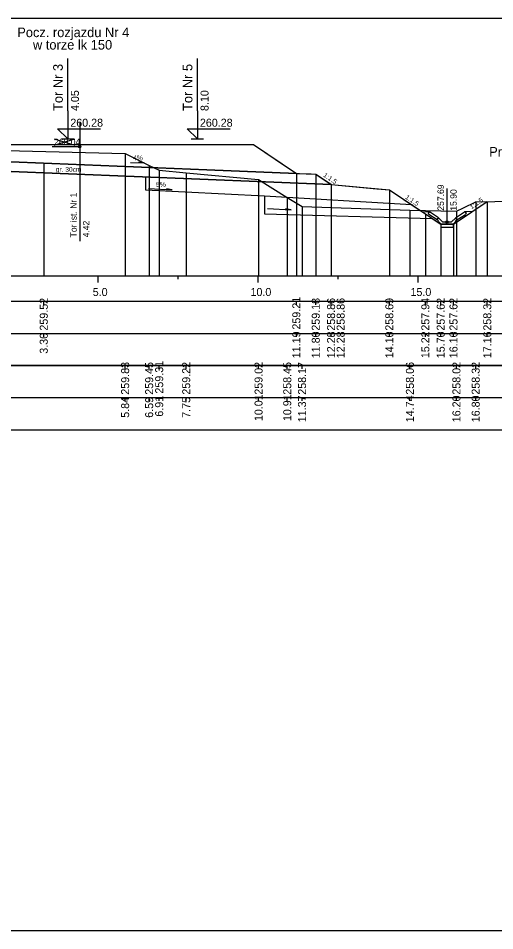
# Model space of a CAD drawing. Extents: x 6516023 to 6560129, y 5513077 to 5529206.
# Drawn here: x 6516767.72 to 6516782.61, y 5514518.16 to 5514546.66 of the extents above; entities that cross this region are included whole.
import ezdxf

# ---------------------------------------------------------------- set-up
doc = ezdxf.new("R2010")
doc.units = 0
for name, color, linetype in [('IR_default', 7, 'Continuous'), ('TOR_PRZEK_P-inne branze', 7, 'Continuous'), ('TOR_PRZEK_P-komponent', 7, 'Continuous'), ('TOR_PRZEK_P-odwodnienie', 7, 'Continuous'), ('TOR_PRZEK_P-opisy', 7, 'Continuous'), ('TOR_PRZEK_P-schodkowanie+wymiana', 7, 'Continuous'), ('TOR_PRZEK_P-tabelka istniejace', 7, 'Continuous'), ('TOR_PRZEK_P-tabelka projektowane', 7, 'Continuous'), ('TOR_PRZEK_P-teren istniejacy', 7, 'Continuous'), ('TOR_PRZEK_P-tory istniejace', 7, 'Continuous'), ('TOR_PRZEK_P-tory projektowane', 7, 'Continuous'), ('TOR_PRZEK_P-uklad odniesienia', 7, 'Continuous'), ('TOR_PRZEK_P-warstwa ochronna I', 7, 'Continuous'), ('TOR_PRZEK_P-warstwa ochronna II', 7, 'Continuous'), ('TOR_PS_T-skarpy projektowane', 7, 'Continuous'), ('TOR_RAMKI-ramka+tabelka 1', 7, 'Continuous')]:
    doc.layers.add(name, color=color, linetype=linetype)

msp = doc.modelspace()

# ---------------------------------------------------------------- linework, layer by layer
at = {"layer": 'IR_default'}
msp.add_lwpolyline([(6516767.513, 5514542.708), (6516768.861, 5514542.708), (6516769.263, 5514542.708), (6516770.611, 5514542.708), (6516771.013, 5514542.708), (6516771.437, 5514542.708), (6516771.563, 5514542.708), (6516774.258, 5514542.708), (6516775.063, 5514542.708), (6516776.098, 5514542.018), (6516776.407, 5514541.812), (6516776.874, 5514541.793), (6516777.013, 5514541.788), (6516777.505, 5514541.46), (6516777.492, 5514541.468), (6516778.921, 5514541.333), (6516779.313, 5514541.296), (6516780.179, 5514540.718), (6516780.438, 5514540.546), (6516780.807, 5514540.299), (6516780.918, 5514540.226), (6516781.226, 5514540.226), (6516781.318, 5514540.226), (6516781.895, 5514540.611), (6516782.374, 5514540.93)], dxfattribs=at)
at = {"layer": 'TOR_PRZEK_P-komponent'}
for points in [[(6516758.963, 5514542.708), (6516760.713, 5514542.708), (6516759.659, 5514542.708), (6516762.463, 5514542.708), (6516763.463, 5514542.708), (6516765.213, 5514542.708), (6516766.963, 5514542.708), (6516767.513, 5514542.708), (6516769.263, 5514542.708), (6516771.013, 5514542.708), (6516771.563, 5514542.708), (6516775.063, 5514542.708), (6516776.407, 5514541.812), (6516767.238, 5514542.179), (6516757.591, 5514541.793)], [(6516757.013, 5514541.77), (6516767.238, 5514542.179), (6516777.013, 5514541.788), (6516777.492, 5514541.468), (6516767.238, 5514541.879), (6516756.534, 5514541.45)]]:
    msp.add_lwpolyline(points, close=True, dxfattribs=at)
at = {"layer": 'TOR_PRZEK_P-odwodnienie'}
for p, q in [((6516781.118, 5514540.296), (6516781.118, 5514541.34)), ((6516780.809, 5514540.355), (6516780.548, 5514540.529)), ((6516780.853, 5514540.421), (6516780.573, 5514540.608)), ((6516781.382, 5514540.421), (6516781.663, 5514540.608)), ((6516781.427, 5514540.355), (6516781.688, 5514540.529)), ((6516780.82, 5514540.372), (6516780.809, 5514540.355)), ((6516780.81, 5514540.391), (6516780.858, 5514540.415)), ((6516780.853, 5514540.421), (6516780.845, 5514540.409)), ((6516780.978, 5514540.296), (6516780.858, 5514540.415)), ((6516780.978, 5514540.296), (6516781.258, 5514540.296)), ((6516781.258, 5514540.296), (6516781.378, 5514540.415)), ((6516781.378, 5514540.415), (6516781.425, 5514540.391)), ((6516781.382, 5514540.421), (6516781.391, 5514540.409)), ((6516781.416, 5514540.372), (6516781.427, 5514540.355)), ((6516780.928, 5514540.226), (6516781.308, 5514540.226))]:
    msp.add_line(p, q, dxfattribs=at)
for points in [[(6516780.326, 5514540.62), (6516780.573, 5514540.608)], [(6516780.523, 5514540.582), (6516780.573, 5514540.608)], [(6516780.523, 5514540.582), (6516780.548, 5514540.529)], [(6516781.909, 5514540.62), (6516781.663, 5514540.608)], [(6516781.713, 5514540.582), (6516781.663, 5514540.608)], [(6516781.713, 5514540.582), (6516781.688, 5514540.529)], [(6516780.845, 5514540.409), (6516780.81, 5514540.39)], [(6516780.858, 5514540.296), (6516780.81, 5514540.391)], [(6516780.81, 5514540.39), (6516780.82, 5514540.372)], [(6516780.928, 5514540.226), (6516780.858, 5514540.296)], [(6516781.308, 5514540.226), (6516781.378, 5514540.296)], [(6516781.378, 5514540.296), (6516781.425, 5514540.391)], [(6516781.391, 5514540.409), (6516781.426, 5514540.39)], [(6516781.426, 5514540.39), (6516781.416, 5514540.372)], [(6516780.918, 5514540.226), (6516780.917, 5514540.226), (6516780.918, 5514540.226), (6516780.917, 5514540.225), (6516780.918, 5514540.226), (6516780.918, 5514540.225), (6516780.918, 5514540.226), (6516780.918, 5514540.226)], [(6516781.318, 5514540.226), (6516780.918, 5514540.226), (6516780.918, 5514540.126), (6516781.318, 5514540.126), (6516781.318, 5514540.226)], [(6516781.318, 5514540.226), (6516781.317, 5514540.226), (6516781.318, 5514540.226), (6516781.317, 5514540.225), (6516781.318, 5514540.226), (6516781.318, 5514540.225), (6516781.318, 5514540.226), (6516781.318, 5514540.226)]]:
    msp.add_lwpolyline(points, dxfattribs=at)
msp.add_circle((6516781.118, 5514540.296), 0.035, dxfattribs=at)
at = {"layer": 'TOR_PRZEK_P-opisy'}
msp.add_lwpolyline([(6516771.229, 5514542.156), (6516771.647, 5514542.137), (6516771.479, 5514542.165)], dxfattribs=at)
at = {"layer": 'TOR_PRZEK_P-schodkowanie+wymiana'}
for p, q in [((6516771.696, 5514541.7), (6516771.696, 5514541.294)), ((6516771.696, 5514541.294), (6516775.413, 5514541.108)), ((6516775.413, 5514541.108), (6516775.413, 5514540.55)), ((6516775.413, 5514541.108), (6516780.002, 5514540.836)), ((6516775.413, 5514540.55), (6516780.651, 5514540.403))]:
    msp.add_line(p, q, dxfattribs=at)
at = {"layer": 'TOR_PRZEK_P-tabelka istniejace'}
for p, q in [((6516771.056, 5514535.706), (6516771.056, 5514535.806)), ((6516771.807, 5514535.706), (6516771.807, 5514535.806)), ((6516772.12, 5514535.706), (6516772.12, 5514535.806)), ((6516772.965, 5514535.706), (6516772.965, 5514535.806)), ((6516775.226, 5514535.706), (6516775.226, 5514535.806)), ((6516776.123, 5514535.706), (6516776.123, 5514535.806)), ((6516776.585, 5514535.706), (6516776.585, 5514535.806)), ((6516779.956, 5514535.706), (6516779.956, 5514535.806)), ((6516781.41, 5514535.706), (6516781.41, 5514535.806)), ((6516782.011, 5514535.706), (6516782.011, 5514535.806)), ((6516724.163, 5514534.806), (6516807.963, 5514534.806)), ((6516771.056, 5514534.706), (6516771.056, 5514534.806)), ((6516771.807, 5514534.706), (6516771.807, 5514534.806)), ((6516772.12, 5514534.706), (6516772.12, 5514534.806)), ((6516772.965, 5514534.706), (6516772.965, 5514534.806)), ((6516775.226, 5514534.706), (6516775.226, 5514534.806)), ((6516776.123, 5514534.706), (6516776.123, 5514534.806)), ((6516776.585, 5514534.706), (6516776.585, 5514534.806)), ((6516779.956, 5514534.706), (6516779.956, 5514534.806)), ((6516781.41, 5514534.706), (6516781.41, 5514534.806)), ((6516782.011, 5514534.706), (6516782.011, 5514534.806))]:
    msp.add_line(p, q, dxfattribs=at)
for points in [[(6516771.056, 5514542.436), (6516771.056, 5514538.806), (6516771.056, 5514538.676), (6516771.056, 5514538.606)], [(6516771.807, 5514542.059), (6516771.807, 5514538.806), (6516771.807, 5514538.676), (6516771.807, 5514538.606)], [(6516772.12, 5514541.913), (6516772.12, 5514538.806), (6516772.12, 5514538.676), (6516772.12, 5514538.606)], [(6516772.965, 5514541.825), (6516772.965, 5514538.806), (6516772.965, 5514538.676), (6516772.965, 5514538.606)], [(6516775.226, 5514541.624), (6516775.226, 5514538.806), (6516775.226, 5514538.676), (6516775.226, 5514538.606)], [(6516776.123, 5514541.061), (6516776.123, 5514538.806), (6516776.123, 5514538.676), (6516776.123, 5514538.606)], [(6516782.011, 5514540.923), (6516782.011, 5514538.806), (6516782.011, 5514538.676), (6516782.011, 5514538.606)], [(6516776.585, 5514540.772), (6516776.585, 5514538.806), (6516776.585, 5514538.676), (6516776.585, 5514538.606)], [(6516779.956, 5514540.663), (6516779.956, 5514538.806), (6516779.956, 5514538.676), (6516779.956, 5514538.606)], [(6516781.41, 5514540.63), (6516781.41, 5514538.806), (6516781.41, 5514538.676), (6516781.41, 5514538.606)]]:
    msp.add_lwpolyline(points, dxfattribs=at)
msp.add_lwpolyline([(6516724.163, 5514535.806), (6516724.163, 5514533.806), (6516807.963, 5514533.806), (6516807.963, 5514535.806)], close=True, dxfattribs=at)
at = {"layer": 'TOR_PRZEK_P-tabelka projektowane'}
for p, q in [((6516768.513, 5514537.706), (6516768.513, 5514537.806)), ((6516776.407, 5514537.706), (6516776.407, 5514537.806)), ((6516777.013, 5514537.706), (6516777.013, 5514537.806)), ((6516777.492, 5514537.706), (6516777.492, 5514537.806)), ((6516779.313, 5514537.706), (6516779.313, 5514537.806)), ((6516780.438, 5514537.706), (6516780.438, 5514537.806)), ((6516780.918, 5514537.706), (6516780.918, 5514537.806)), ((6516781.318, 5514537.706), (6516781.318, 5514537.806)), ((6516782.374, 5514537.706), (6516782.374, 5514537.806)), ((6516724.163, 5514536.806), (6516807.963, 5514536.806)), ((6516768.513, 5514536.706), (6516768.513, 5514536.806)), ((6516776.407, 5514536.706), (6516776.407, 5514536.806)), ((6516777.013, 5514536.706), (6516777.013, 5514536.806)), ((6516777.492, 5514536.706), (6516777.492, 5514536.806)), ((6516779.313, 5514536.706), (6516779.313, 5514536.806)), ((6516780.438, 5514536.706), (6516780.438, 5514536.806)), ((6516780.918, 5514536.706), (6516780.918, 5514536.806)), ((6516781.318, 5514536.706), (6516781.318, 5514536.806)), ((6516782.374, 5514536.706), (6516782.374, 5514536.806))]:
    msp.add_line(p, q, dxfattribs=at)
for points in [[(6516768.513, 5514542.128), (6516768.513, 5514538.806), (6516768.513, 5514538.676), (6516768.513, 5514538.606)], [(6516776.407, 5514541.812), (6516776.407, 5514538.806), (6516776.407, 5514538.676), (6516776.407, 5514538.606)], [(6516777.013, 5514541.788), (6516777.013, 5514538.806), (6516777.013, 5514538.676), (6516777.013, 5514538.606)], [(6516777.492, 5514541.468), (6516777.492, 5514538.806), (6516777.492, 5514538.676), (6516777.492, 5514538.606)], [(6516779.313, 5514541.296), (6516779.313, 5514538.806), (6516779.313, 5514538.676), (6516779.313, 5514538.606)], [(6516782.374, 5514540.93), (6516782.374, 5514538.806), (6516782.374, 5514538.676), (6516782.374, 5514538.606)], [(6516780.438, 5514540.546), (6516780.438, 5514538.806), (6516780.438, 5514538.676), (6516780.438, 5514538.606)], [(6516780.918, 5514540.226), (6516780.918, 5514538.806), (6516780.918, 5514538.676), (6516780.918, 5514538.606)], [(6516781.318, 5514540.226), (6516781.318, 5514538.806), (6516781.318, 5514538.676), (6516781.318, 5514538.606)]]:
    msp.add_lwpolyline(points, dxfattribs=at)
msp.add_lwpolyline([(6516724.163, 5514537.806), (6516724.163, 5514535.806), (6516807.963, 5514535.806), (6516807.963, 5514537.806)], close=True, dxfattribs=at)
at = {"layer": 'TOR_PRZEK_P-teren istniejacy'}
msp.add_lwpolyline([(6516753.518, 5514541.988), (6516754.452, 5514542.469), (6516755.346, 5514542.472), (6516757.627, 5514542.522), (6516758.185, 5514542.251), (6516758.422, 5514542.145), (6516758.614, 5514542.13), (6516759.153, 5514542.115), (6516759.859, 5514542.525), (6516760.15, 5514542.672), (6516763.197, 5514542.628), (6516771.056, 5514542.436), (6516771.807, 5514542.059), (6516772.12, 5514541.913), (6516772.965, 5514541.825), (6516775.226, 5514541.624), (6516776.123, 5514541.061), (6516776.585, 5514540.772), (6516779.956, 5514540.663), (6516781.41, 5514540.63), (6516781.634, 5514540.734), (6516782.011, 5514540.923), (6516784.993, 5514540.976)], dxfattribs=at)
at = {"layer": 'TOR_PRZEK_P-tory istniejace'}
for p, q in [((6516769.636, 5514543.418), (6516769.636, 5514539.698)), ((6516768.837, 5514542.69), (6516769.489, 5514542.893)), ((6516768.837, 5514542.893), (6516769.489, 5514542.69)), ((6516769.637, 5514542.643), (6516768.771, 5514542.643))]:
    msp.add_line(p, q, dxfattribs=at)
msp.add_circle((6516769.637, 5514542.643), 0.035, dxfattribs=at)
at = {"layer": 'TOR_PRZEK_P-tory projektowane'}
for p, q in [((6516769.263, 5514543.766), (6516769.263, 5514545.398)), ((6516773.313, 5514543.765), (6516773.313, 5514545.397)), ((6516769.263, 5514543.766), (6516769.263, 5514542.888)), ((6516773.313, 5514543.765), (6516773.313, 5514542.888)), ((6516769.263, 5514542.888), (6516768.944, 5514543.207)), ((6516768.944, 5514543.207), (6516770.288, 5514543.207)), ((6516773.313, 5514542.888), (6516772.994, 5514543.207)), ((6516772.994, 5514543.207), (6516774.338, 5514543.207)), ((6516769.071, 5514542.888), (6516769.455, 5514542.888)), ((6516773.121, 5514542.888), (6516773.505, 5514542.888))]:
    msp.add_line(p, q, dxfattribs=at)
at = {"layer": 'TOR_PRZEK_P-uklad odniesienia'}
for p, q in [((6516727.963, 5514538.606), (6516807.963, 5514538.606)), ((6516770.213, 5514538.406), (6516770.213, 5514538.606)), ((6516772.713, 5514538.506), (6516772.713, 5514538.606)), ((6516775.213, 5514538.406), (6516775.213, 5514538.606)), ((6516777.713, 5514538.506), (6516777.713, 5514538.606)), ((6516780.213, 5514538.406), (6516780.213, 5514538.606))]:
    msp.add_line(p, q, dxfattribs=at)
at = {"layer": 'TOR_PRZEK_P-warstwa ochronna I'}
msp.add_lwpolyline([(6516756.534, 5514541.45), (6516767.238, 5514541.879), (6516777.492, 5514541.468)], dxfattribs=at)
at = {"layer": 'TOR_PRZEK_P-warstwa ochronna II'}
msp.add_lwpolyline([(6516746.868, 5514541.312), (6516747.51, 5514541.325), (6516749.067, 5514540.287), (6516749.467, 5514540.287), (6516749.872, 5514540.557), (6516750.713, 5514541.118), (6516756.534, 5514541.45), (6516757.013, 5514541.77), (6516757.591, 5514541.793), (6516765.963, 5514542.128), (6516767.238, 5514542.179), (6516768.513, 5514542.128), (6516776.407, 5514541.812), (6516777.013, 5514541.788), (6516777.492, 5514541.468), (6516779.313, 5514541.296), (6516780.438, 5514540.546), (6516780.918, 5514540.226), (6516781.318, 5514540.226), (6516782.374, 5514540.93)], dxfattribs=at)
at = {"layer": 'TOR_PS_T-skarpy projektowane'}
for points in [[(6516771.789, 5514541.339), (6516772.524, 5514541.299), (6516772.351, 5514541.33)], [(6516775.506, 5514540.71), (6516776.241, 5514540.67), (6516776.069, 5514540.701)]]:
    msp.add_lwpolyline(points, dxfattribs=at)
at = {"layer": 'TOR_RAMKI-ramka+tabelka 1'}
msp.add_lwpolyline([(6516634.513, 5514546.656), (6516882.013, 5514546.656), (6516882.013, 5514518.156), (6516634.513, 5514518.156)], close=True, dxfattribs=at)

# ---------------------------------------------------------------- texts
at = {"layer": 'TOR_PRZEK_P-inne branze'}
msp.add_text('Przebudowa i budowa układu drogowego', height=0.3, dxfattribs=at).set_placement((6516782.433, 5514542.335))
at = {"layer": 'TOR_PRZEK_P-odwodnienie'}
for s, p in [('257.69', (6516781.018, 5514540.646)), ('15.90', (6516781.418, 5514540.646))]:
    msp.add_text(s, height=0.2, rotation=90, dxfattribs=at).set_placement(p)
at = {"layer": 'TOR_PRZEK_P-opisy'}
for s, rotation, p in [('4%', 359.8485, (6516771.308, 5514542.222)), ('1:1,5', 325.9299, (6516777.233, 5514541.723)), ('1:1,5', 325.9299, (6516779.794, 5514541.035)), ('1:1,5', 34.0701, (6516781.883, 5514540.685))]:
    msp.add_text(s, height=0.15, rotation=rotation, dxfattribs=at).set_placement(p)
at = {"layer": 'TOR_PRZEK_P-tabelka istniejace'}
for s, p in [('259.83', (6516771.181, 5514534.898)), ('259.45', (6516771.932, 5514534.897)), ('259.31', (6516772.245, 5514534.933)), ('259.22', (6516773.09, 5514534.9)), ('259.02', (6516775.351, 5514534.9)), ('258.45', (6516776.248, 5514534.897)), ('258.17', (6516776.71, 5514534.898)), ('258.06', (6516780.081, 5514534.898)), ('258.02', (6516781.535, 5514534.9)), ('258.32', (6516782.136, 5514534.9)), ('6.91', (6516772.245, 5514534.212)), ('10.01', (6516775.351, 5514534.073)), ('10.91', (6516776.248, 5514534.073)), ('11.37', (6516776.71, 5514534.038)), ('14.74', (6516780.081, 5514534.039)), ('16.20', (6516781.535, 5514534.038)), ('16.80', (6516782.136, 5514534.038)), ('5.84', (6516771.181, 5514534.178)), ('6.59', (6516771.932, 5514534.178)), ('7.75', (6516773.09, 5514534.177))]:
    msp.add_text(s, height=0.25, rotation=90, dxfattribs=at).set_placement(p)
at = {"layer": 'TOR_PRZEK_P-tabelka projektowane'}
for s, p in [('259.52', (6516768.638, 5514536.9)), ('259.21', (6516776.532, 5514536.933)), ('259.18', (6516777.138, 5514536.898)), ('258.86', (6516777.617, 5514536.898)), ('258.86', (6516777.917, 5514536.898)), ('258.69', (6516779.438, 5514536.898)), ('257.94', (6516780.563, 5514536.899)), ('257.62', (6516781.043, 5514536.9)), ('257.62', (6516781.443, 5514536.9)), ('258.32', (6516782.499, 5514536.9)), ('11.19', (6516776.532, 5514536.038)), ('11.80', (6516777.138, 5514536.038)), ('12.28', (6516777.617, 5514536.038)), ('12.28', (6516777.917, 5514536.038)), ('14.10', (6516779.438, 5514536.038)), ('15.22', (6516780.563, 5514536.04)), ('15.70', (6516781.043, 5514536.038)), ('16.10', (6516781.443, 5514536.038)), ('17.16', (6516782.499, 5514536.038)), ('3.30', (6516768.638, 5514536.178))]:
    msp.add_text(s, height=0.25, rotation=90, dxfattribs=at).set_placement(p)
at = {"layer": 'TOR_PRZEK_P-tory istniejace'}
msp.add_text('260.04', height=0.2, dxfattribs=at).set_placement((6516768.837, 5514542.693))
for s, rotation, p in [('Tor ist. Nr 1', 90.0511, (6516769.543, 5514539.812)), ('4.42', 90, (6516769.937, 5514539.813))]:
    msp.add_text(s, height=0.2, rotation=rotation, dxfattribs=at).set_placement(p)
at = {"layer": 'TOR_PRZEK_P-tory projektowane'}
for s, height, rotation, p in [('Pocz. rozjazdu Nr 4', 0.3, 360, (6516767.685, 5514546.066)), ('w torze lk 150', 0.3, 360, (6516768.176, 5514545.678)), ('Tor Nr 3', 0.3, 90, (6516769.108, 5514543.76)), ('Tor Nr 5', 0.3, 90, (6516773.158, 5514543.759)), ('4.05', 0.25, 90, (6516769.613, 5514543.758)), ('8.10', 0.25, 90, (6516773.663, 5514543.758))]:
    msp.add_text(s, height=height, rotation=rotation, dxfattribs=at).set_placement(p)
for p in [(6516769.343, 5514543.268), (6516773.393, 5514543.268)]:
    msp.add_text('260.28', height=0.25, dxfattribs=at).set_placement(p)
at = {"layer": 'TOR_PRZEK_P-uklad odniesienia'}
for s, p in [('5.0', (6516770.044, 5514537.981)), ('10.0', (6516774.974, 5514537.981)), ('15.0', (6516779.974, 5514537.981))]:
    msp.add_text(s, height=0.25, dxfattribs=at).set_placement(p)
at = {"layer": 'TOR_PRZEK_P-warstwa ochronna I'}
msp.add_text('gr. 30cm', height=0.15, dxfattribs=at).set_placement((6516768.887, 5514541.86))
at = {"layer": 'TOR_PS_T-skarpy projektowane'}
msp.add_text('5%', height=0.1545, dxfattribs=at).set_placement((6516772.021, 5514541.39))

doc.saveas('drawing.dxf')
